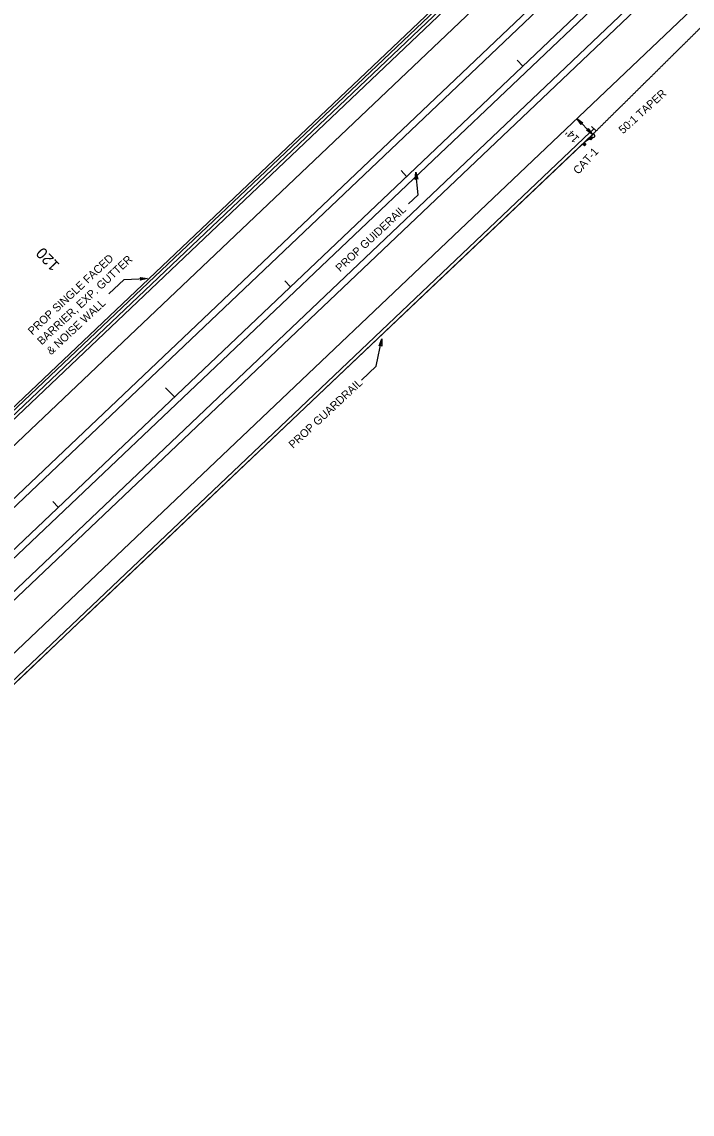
# Model space of a CAD drawing. Extents: x 2389694 to 2405615, y 546931 to 573532.
# Drawn here: x 2398216 to 2398634, y 559466 to 560148 of the extents above; entities that cross this region are included whole.
import ezdxf

# ---------------------------------------------------------------- set-up
doc = ezdxf.new("R2010")
doc.units = 0
for name, color, linetype in [('Old_Level_1', 7, 'Continuous'), ('Prop Cable Guiderail Double Face', 7, 'Continuous'), ('Prop Conc Barrier Precast Reinforced Single Face', 7, 'Continuous'), ('Prop Conc Expressway Gutter', 7, 'Continuous'), ('Prop Dimension', 7, 'Continuous'), ('Prop Dimension Text', 7, 'Continuous'), ('Prop DSN Text', 7, 'Continuous'), ('Prop EOT', 7, 'Continuous'), ('Prop Guardrail', 7, 'Continuous'), ('Prop Horizontal Alignment', 7, 'Continuous'), ('Prop Horizontal Alignment Curve and Spiral Data', 7, 'Continuous'), ('Prop Horizontal Alignment Tick Large', 7, 'Continuous'), ('Prop Horizontal Alignment Tick Small', 7, 'Continuous'), ('Prop Lane Lines', 7, 'Continuous'), ('Prop Noise Wall', 7, 'Continuous')]:
    doc.layers.add(name, color=color, linetype=linetype)

msp = doc.modelspace()

# ---------------------------------------------------------------- linework, layer by layer
at = {"layer": 'Old_Level_1'}
for p, q in [((2398565.96, 560071.8), (2398570.81, 560076.46)), ((2398571.05, 560075.57), (2398567.75, 560073.52)), ((2398569.99, 560075.67), (2398571, 560076.64)), ((2398571.11, 560074.51), (2398569.99, 560075.67)), ((2398569.99, 560075.67), (2398572.12, 560075.47)), ((2398570.81, 560076.46), (2398570.62, 560076.27)), ((2398570.81, 560076.46), (2398572.05, 560077.65)), ((2398571, 560076.64), (2398572.12, 560075.47)), ((2398571, 560076.64), (2398571.11, 560074.51)), ((2398572.12, 560075.47), (2398571.11, 560074.51)), ((2398572.57, 560075.95), (2398571.49, 560076.13)), ((2398565.96, 560071.8), (2398566.97, 560072.77)), ((2398567.08, 560070.63), (2398565.96, 560071.8)), ((2398565.96, 560071.8), (2398568.09, 560071.6)), ((2398566.97, 560072.77), (2398568.09, 560071.6)), ((2398566.97, 560072.77), (2398567.08, 560070.63)), ((2398568.09, 560071.6), (2398567.08, 560070.63))]:
    msp.add_line(p, q, dxfattribs=at)
msp.add_ellipse((2398572.73, 560076.93), major_axis=(-0.688, 0.716), ratio=0.995379, start_param=2.210226, end_param=6.283185, dxfattribs=at)
at = {"layer": 'Prop Cable Guiderail Double Face'}
msp.add_line((2398205.38, 559807.73), (2398874.71, 560444.06), dxfattribs=at)
at = {"layer": 'Prop Conc Barrier Precast Reinforced Single Face'}
msp.add_line((2397944.28, 559652.51), (2398828.89, 560492.26), dxfattribs=at)
at = {"layer": 'Prop Conc Expressway Gutter'}
for p, q in [((2397946.63, 559648.66), (2398491.55, 560166.72)), ((2398103.58, 559635.06), (2398570.7, 560079.16))]:
    msp.add_line(p, q, dxfattribs=at)
msp.add_spline([(2398570.68, 560079.13), (2398571.16, 560079.61), (2398571.64, 560080.08), (2398572.12, 560080.56), (2398572.6, 560081.03), (2398572.98, 560081.41)], degree=3, dxfattribs=at)
at = {"layer": 'Prop Dimension'}
msp.add_line((2398572.08, 560077.71), (2398562.44, 560087.85), dxfattribs=at)
for points in [[(2398564.98, 560084.06), (2398562.44, 560087.85), (2398566.13, 560085.13), (2398565.16, 560084.99)], [(2398569.54, 560081.5), (2398572.08, 560077.71), (2398568.39, 560080.44), (2398569.36, 560080.57)]]:
    msp.add_lwpolyline(points, close=True, dxfattribs=at)
at = {"layer": 'Prop DSN Text'}
for p, q in [((2398463.35, 560040.07), (2398461.83, 560054.29)), ((2398457.31, 560034.44), (2398463.35, 560040.07)), ((2398270.24, 559978.19), (2398279.9, 559987.19)), ((2398279.9, 559987.19), (2398293.64, 559987.89)), ((2398437.19, 559933.03), (2398440.7, 559950.03)), ((2398427.89, 559924.35), (2398437.19, 559933.03))]:
    msp.add_line(p, q, dxfattribs=at)
for points in [[(2398461.48, 560049.74), (2398461.83, 560054.29), (2398463.05, 560049.87), (2398462.2, 560050.36)], [(2398289.95, 559988.37), (2398294.48, 559987.82), (2398290, 559986.8), (2398290.53, 559987.63)], [(2398439.03, 559945.78), (2398440.7, 559950.03), (2398440.57, 559945.44), (2398439.9, 559946.16)]]:
    msp.add_lwpolyline(points, close=True, dxfattribs=at)
at = {"layer": 'Prop EOT'}
for p, q in [((2397075.71, 558804.1), (2398839.56, 560481.03)), ((2397092.24, 558786.7), (2398856.1, 560463.63)), ((2398140.66, 559777.93), (2398858.86, 560460.73)), ((2397732.72, 559332.14), (2398887.8, 560430.29)), ((2398045.01, 559634.57), (2398885.04, 560433.19)), ((2397749.26, 559314.75), (2398904.33, 560412.9)), ((2397945.25, 559650.11), (2398525.64, 560201.89)), ((2398574.38, 560079.98), (2398571.58, 560082.84)), ((2398104.96, 559633.61), (2398572.08, 560077.71))]:
    msp.add_line(p, q, dxfattribs=at)
for points in [[(2398607.63, 560112.88), (2398608.12, 560113.36), (2398608.59, 560113.83), (2398609.08, 560114.31), (2398609.55, 560114.78), (2398610.03, 560115.26), (2398610.51, 560115.73), (2398610.99, 560116.21), (2398611.48, 560116.69), (2398611.95, 560117.16), (2398612.44, 560117.64), (2398612.91, 560118.11), (2398613.4, 560118.59), (2398613.87, 560119.06), (2398614.36, 560119.54), (2398614.84, 560120.02), (2398615.32, 560120.49), (2398615.8, 560120.97), (2398616.28, 560121.44), (2398616.76, 560121.92), (2398617.24, 560122.39), (2398617.72, 560122.87), (2398618.2, 560123.34), (2398618.68, 560123.82), (2398619.16, 560124.3), (2398619.64, 560124.77), (2398620.12, 560125.25), (2398620.6, 560125.72), (2398621.08, 560126.19), (2398621.56, 560126.67), (2398622.04, 560127.14), (2398622.53, 560127.62), (2398623, 560128.09), (2398623.49, 560128.57), (2398623.96, 560129.04), (2398624.45, 560129.52), (2398624.92, 560129.99), (2398625.41, 560130.47), (2398625.89, 560130.95), (2398626.37, 560131.42), (2398626.85, 560131.9), (2398627.33, 560132.37), (2398627.81, 560132.85), (2398628.29, 560133.32), (2398628.77, 560133.8), (2398629.25, 560134.28), (2398629.73, 560134.75), (2398630.21, 560135.23), (2398630.69, 560135.7), (2398631.17, 560136.18), (2398631.65, 560136.65), (2398632.13, 560137.13), (2398632.61, 560137.61), (2398633.09, 560138.08), (2398633.57, 560138.56), (2398634.05, 560139.03), (2398634.53, 560139.51), (2398635.01, 560139.98), (2398635.49, 560140.46), (2398635.97, 560140.93), (2398636.45, 560141.4), (2398636.94, 560141.88), (2398637.41, 560142.35), (2398637.9, 560142.83), (2398638.37, 560143.3), (2398638.86, 560143.78), (2398639.33, 560144.25), (2398639.82, 560144.73), (2398640.3, 560145.21), (2398640.78, 560145.68), (2398641.26, 560146.16), (2398641.74, 560146.63), (2398642.22, 560147.11), (2398643.18, 560148.06)], [(2398572.08, 560077.71), (2398572.57, 560078.19), (2398573.04, 560078.66), (2398573.53, 560079.14), (2398574, 560079.61), (2398574.49, 560080.09), (2398574.96, 560080.56), (2398575.45, 560081.04), (2398575.93, 560081.51), (2398576.41, 560081.99), (2398576.89, 560082.46), (2398577.37, 560082.94), (2398577.85, 560083.41), (2398578.33, 560083.89), (2398578.81, 560084.36), (2398579.29, 560084.84), (2398579.77, 560085.31), (2398580.25, 560085.79), (2398580.73, 560086.26), (2398581.21, 560086.74), (2398581.69, 560087.21), (2398582.17, 560087.69), (2398582.65, 560088.16), (2398583.13, 560088.64), (2398583.62, 560089.12), (2398584.09, 560089.59), (2398584.58, 560090.07), (2398585.05, 560090.54), (2398585.54, 560091.02), (2398586.01, 560091.49), (2398586.49, 560091.97), (2398586.98, 560092.45), (2398587.45, 560092.92), (2398587.94, 560093.4), (2398588.41, 560093.87), (2398588.9, 560094.35), (2398589.37, 560094.82), (2398589.86, 560095.3), (2398590.34, 560095.77), (2398590.82, 560096.25), (2398591.3, 560096.72), (2398591.78, 560097.2), (2398592.26, 560097.67), (2398592.74, 560098.15), (2398593.22, 560098.62), (2398593.7, 560099.1), (2398594.18, 560099.57), (2398594.66, 560100.05), (2398595.14, 560100.52), (2398595.62, 560101), (2398596.1, 560101.47), (2398596.58, 560101.95), (2398597.07, 560102.43), (2398597.54, 560102.9), (2398598.03, 560103.38), (2398598.5, 560103.85), (2398598.99, 560104.33), (2398599.46, 560104.8), (2398599.95, 560105.28), (2398600.42, 560105.75), (2398600.91, 560106.23), (2398601.39, 560106.71), (2398601.87, 560107.18), (2398602.35, 560107.66), (2398602.83, 560108.13), (2398603.31, 560108.61), (2398603.79, 560109.08), (2398604.27, 560109.56), (2398604.75, 560110.04), (2398605.23, 560110.51), (2398605.71, 560110.98), (2398606.19, 560111.46), (2398606.67, 560111.93), (2398607.15, 560112.41), (2398607.63, 560112.88)]]:
    msp.add_spline(points, degree=3, dxfattribs=at)
at = {"layer": 'Prop Guardrail'}
for p, q in [((2398482.72, 559992.68), (2398565.96, 560071.8)), ((2398409.08, 559922.7), (2398482.72, 559992.68)), ((2398331.68, 559849.15), (2398409.08, 559922.7)), ((2398260.92, 559781.84), (2398331.68, 559849.15)), ((2398219.21, 559742.14), (2398260.92, 559781.84)), ((2398167.28, 559692.73), (2398219.21, 559742.14))]:
    msp.add_line(p, q, dxfattribs=at)
at = {"layer": 'Prop Horizontal Alignment'}
msp.add_line((2396449.76, 558144.15), (2398871.95, 560446.96), dxfattribs=at)
at = {"layer": 'Prop Horizontal Alignment Tick Large'}
msp.add_line((2398311.16, 559913.81), (2398305.65, 559919.61), dxfattribs=at)
at = {"layer": 'Prop Horizontal Alignment Tick Small'}
for p, q in [((2398528.58, 560120.52), (2398525.14, 560124.14)), ((2398456.11, 560051.62), (2398452.66, 560055.24)), ((2398383.63, 559982.71), (2398380.19, 559986.34)), ((2398238.69, 559844.91), (2398235.24, 559848.53))]:
    msp.add_line(p, q, dxfattribs=at)
at = {"layer": 'Prop Lane Lines'}
msp.add_line((2397075.71, 558804.1), (2398839.56, 560481.03), dxfattribs=at)
at = {"layer": 'Prop Noise Wall'}
msp.add_line((2397942.84, 559652.64), (2398827.51, 560493.71), dxfattribs=at)

# ---------------------------------------------------------------- texts
at = {"layer": 'Prop Dimension Text'}
for s, rotation, p in [('50:1 TAPER', 42.19081, (2398591.22, 560077.87)), ("14'", 133.10526, (2398564.34, 560075.36))]:
    msp.add_text(s, height=5, rotation=rotation, dxfattribs=at).set_placement(p)
at = {"layer": 'Prop DSN Text'}
for s, rotation, p in [('CAT-1', 47.72841, (2398563.3, 560052.49)), ('PROP GUIDERAIL', 43, (2398414.63, 559991.61)), ('PROP SINGLE FACED ', 43, (2398222.6, 559952.2)), ('BARRIER, EXP. GUTTER', 43, (2398228.4, 559945.99)), ('& NOISE WALL', 43, (2398234.2, 559939.77)), ('PROP GUARDRAIL', 43, (2398385.33, 559881.28))]:
    msp.add_text(s, height=5, rotation=rotation, dxfattribs=at).set_placement(p)
at = {"layer": 'Prop Horizontal Alignment Curve and Spiral Data'}
msp.add_text('120', height=7, rotation=133.55277, dxfattribs=at).set_placement((2398240, 559996.53))

doc.saveas('drawing.dxf')
